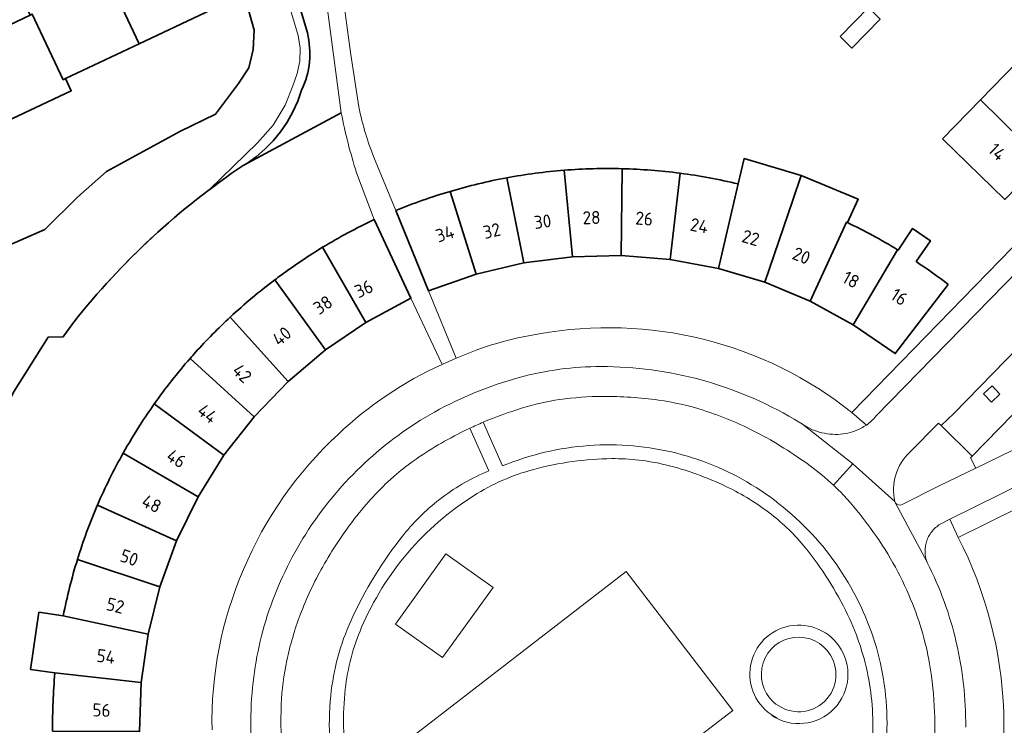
# Model space of a CAD drawing. Extents: x 150256 to 156914, y 461459 to 469481.
# Tile 637 of 656: x 154450 to 154551, y 468147 to 468220. Entities that reach past the tile are written whole.
import ezdxf
from ezdxf.enums import TextEntityAlignment as Align

# ---------------------------------------------------------------- set-up
doc = ezdxf.new("R2010")
doc.units = 0
doc.header["$LTSCALE"] = 0.75
for name, color, linetype, lineweight in [('B-RO-GK-BESCHOEIING-G', 251, 'GK-BESCHOEIING', 35), ('B-RO-GR-GROENVOORZIENING-GV', 251, 'CONTINUOUS', 18), ('B-RO-OG-BEBOUWING-GV', 6, 'CONTINUOUS', 35), ('B-RO-OG-BEBOUWING-T18', 1, 'CONTINUOUS', 18), ('B-RO-OG-TERREIN_CULTUURSCHEIDING-GV', 251, 'CONTINUOUS', 18), ('B-RO-OG-TERREIN_ONBEGROEID-GV', 251, 'CONTINUOUS', 18), ('B-RO-OG-WATER_SLOOT-GV', 251, 'CONTINUOUS', 18), ('B-RO-VH-VERHARDING_ASFALT-GV', 251, 'CONTINUOUS', 18), ('B-RO-VH-VERHARDING_BETONSTRAATSTEEN-GV', 251, 'CONTINUOUS', 18), ('B-RO-VH-VERHARDING_TEGEL-GV', 251, 'CONTINUOUS', 18), ('B-RO-VH-VERHARDING_TEGEL_RUBBER-GV', 251, 'CONTINUOUS', 18)]:
    doc.layers.add(name, color=color, linetype=linetype, lineweight=lineweight)
doc.styles.add('NLCS-ISO-M200-T18', font='NLCS-ISO.ttf', dxfattribs={"height": 360})
doc.linetypes.add('GK-BESCHOEIING', pattern='A,30,-5,[1,NLCS.SHX,S=1,R=0,X=0,Y=0],-5', length=40)

msp = doc.modelspace()

# ---------------------------------------------------------------- linework, layer by layer
at = {"layer": 'B-RO-GK-BESCHOEIING-G'}
for points in [[(154467.798, 468237.408), (154468.145, 468235.942), (154468.691, 468231.963), (154469.098, 468230.022), (154472.514, 468222.786), (154473.282, 468220.946), (154473.805, 468219.012), (154473.714, 468217.006), (154473.258, 468215.084)], [(154467.798, 468237.408), (154468.145, 468235.942), (154468.691, 468231.963), (154469.098, 468230.022), (154472.514, 468222.786), (154473.282, 468220.946), (154473.805, 468219.012), (154473.714, 468217.006), (154473.258, 468215.084)], [(154476.472, 468228.319), (154479.328, 468218.714)], [(154476.472, 468228.319), (154479.328, 468218.714)], [(154473.258, 468215.084), (154472.209, 468213.466)], [(154473.258, 468215.084), (154472.209, 468213.466)], [(154458.533, 468204.377), (154466.141, 468208.514), (154469.811, 468210.315), (154472.209, 468213.466)], [(154458.533, 468204.377), (154466.141, 468208.514), (154469.811, 468210.315), (154472.209, 468213.466)], [(154478.735, 468212.804), (154478.332, 468211.657)], [(154478.735, 468212.804), (154478.332, 468211.657)], [(154478.332, 468211.657), (154477.831, 468210.55)], [(154478.332, 468211.657), (154477.831, 468210.55)], [(154472.697, 468204.996), (154482.834, 468210.429)], [(154472.697, 468204.996), (154482.834, 468210.429)], [(154477.831, 468210.55), (154477.236, 468209.49)], [(154477.831, 468210.55), (154477.236, 468209.49)], [(154477.236, 468209.49), (154476.551, 468208.486)], [(154477.236, 468209.49), (154476.551, 468208.486)], [(154475.781, 468207.545), (154474.933, 468206.675)], [(154475.781, 468207.545), (154474.933, 468206.675)], [(154476.551, 468208.486), (154475.781, 468207.545)], [(154476.551, 468208.486), (154475.781, 468207.545)], [(154474.933, 468206.675), (154474.012, 468205.882)], [(154474.933, 468206.675), (154474.012, 468205.882)], [(154474.012, 468205.882), (154473.025, 468205.172)], [(154474.012, 468205.882), (154473.025, 468205.172)], [(154458.533, 468204.377), (154455.53, 468201.726), (154452.156, 468198.374), (154437.016, 468191.748)], [(154458.533, 468204.377), (154455.53, 468201.726), (154452.156, 468198.374), (154437.016, 468191.748)], [(154454.051, 468187.281), (154452.516, 468187.242), (154449, 468181.648), (154446.017, 468175.842), (154444.205, 468170.621), (154443.694, 468165.246)], [(154454.051, 468187.281), (154452.516, 468187.242), (154449, 468181.648), (154446.017, 468175.842), (154444.205, 468170.621), (154443.694, 468165.246)]]:
    msp.add_lwpolyline(points, dxfattribs=at)
for points in [[(154479.328, 468218.714, -0.1727505), (154478.735, 468212.804)], [(154479.328, 468218.714, -0.1727505), (154478.735, 468212.804)], [(154472.697, 468204.996, 0.0781848), (154455.157, 468188.783)], [(154472.697, 468204.996, 0.0781848), (154455.157, 468188.783)], [(154455.157, 468188.783, 0.0068601), (154454.051, 468187.281)], [(154455.157, 468188.783, 0.0068601), (154454.051, 468187.281)]]:
    msp.add_lwpolyline(points, format="xyb", dxfattribs=at)
at = {"layer": 'B-RO-GR-GROENVOORZIENING-GV'}
msp.add_lwpolyline([(154549.301, 468181.374), (154550.122, 468180.498), (154550.998, 468181.319), (154550.176, 468182.195)], close=True, dxfattribs=at)
msp.add_lwpolyline([(154549.301, 468181.374), (154550.122, 468180.498), (154550.998, 468181.319), (154550.176, 468182.195)], close=True, dxfattribs=at)
at = {"layer": 'B-RO-OG-BEBOUWING-GV'}
for points in [[(154457.511, 468226.95), (154461.92, 468217.589), (154470.02, 468221.418), (154466.214, 468229.501), (154462.172, 468227.596), (154461.577, 468228.863)], [(154457.511, 468226.95), (154461.92, 468217.589), (154470.02, 468221.418), (154466.214, 468229.501), (154462.172, 468227.596), (154461.577, 468228.863)], [(154454.293, 468213.983), (154461.92, 468217.589), (154457.511, 468226.95), (154453.44, 468225.034), (154454.036, 468223.768), (154450.004, 468221.871), (154450.626, 468220.548), (154450.862, 468220.66), (154454.06, 468213.873)], [(154454.293, 468213.983), (154461.92, 468217.589), (154457.511, 468226.95), (154453.44, 468225.034), (154454.036, 468223.768), (154450.004, 468221.871), (154450.626, 468220.548), (154450.862, 468220.66), (154454.06, 468213.873)], [(154534.447, 468218.323), (154535.656, 468217.143), (154538.587, 468220.15), (154537.376, 468221.33)], [(154534.447, 468218.323), (154535.656, 468217.143), (154538.587, 468220.15), (154537.376, 468221.33)], [(154442.366, 468218.259), (154446.795, 468208.9), (154446.887, 468208.943), (154454.891, 468212.718), (154454.293, 468213.983), (154454.06, 468213.873), (154450.862, 468220.66), (154450.626, 468220.548), (154447.049, 468218.857), (154446.425, 468220.175)], [(154442.366, 468218.259), (154446.795, 468208.9), (154446.887, 468208.943), (154454.891, 468212.718), (154454.293, 468213.983), (154454.06, 468213.873), (154450.862, 468220.66), (154450.626, 468220.548), (154447.049, 468218.857), (154446.425, 468220.175)], [(154555.41, 468205.492), (154559.18, 468209.359), (154552.744, 468215.642), (154548.974, 468211.776)], [(154555.41, 468205.492), (154559.18, 468209.359), (154552.744, 468215.642), (154548.974, 468211.776)], [(154545.065, 468207.767), (154551.501, 468201.482), (154555.41, 468205.492), (154548.974, 468211.776)], [(154545.065, 468207.767), (154551.501, 468201.482), (154555.41, 468205.492), (154548.974, 468211.776)], [(154523.902, 468203.083), (154521.87, 468194.32), (154526.681, 468192.908), (154529.564, 468201.411), (154530.422, 468203.942), (154524.521, 468205.703)], [(154523.902, 468203.083), (154521.87, 468194.32), (154526.681, 468192.908), (154529.564, 468201.411), (154530.422, 468203.942), (154524.521, 468205.703)], [(154531.346, 468190.943), (154535.116, 468199.126), (154535.207, 468199.083), (154536.337, 468201.507), (154530.608, 468203.887), (154530.422, 468203.942), (154529.564, 468201.411), (154526.681, 468192.908)], [(154531.346, 468190.943), (154535.116, 468199.126), (154535.207, 468199.083), (154536.337, 468201.507), (154530.608, 468203.887), (154530.422, 468203.942), (154529.564, 468201.411), (154526.681, 468192.908)], [(154462.847, 468156.502), (154454.062, 468158.41), (154451.54, 468158.776), (154450.681, 468152.852), (154453.203, 468152.486), (154462.136, 468151.488)], [(154462.847, 468156.502), (154454.062, 468158.41), (154451.54, 468158.776), (154450.681, 468152.852), (154453.203, 468152.486), (154462.136, 468151.488)]]:
    msp.add_lwpolyline(points, close=True, dxfattribs=at)
for points in [[(154505.904, 468204.5, 0.0258849), (154499.951, 468203.716)], [(154505.904, 468204.5, 0.0258849), (154499.951, 468203.716)], [(154511.905, 468204.66, 0.0259994), (154505.904, 468204.5)], [(154511.905, 468204.66, 0.0259994), (154505.904, 468204.5)], [(154517.893, 468204.194, 0.0260503), (154511.905, 468204.66)], [(154517.893, 468204.194, 0.0260503), (154511.905, 468204.66)], [(154499.951, 468203.716, 0.0262164), (154494.112, 468202.317)], [(154499.951, 468203.716, 0.0262164), (154494.112, 468202.317)], [(154523.902, 468203.083, 0.0264485), (154517.893, 468204.194)], [(154523.902, 468203.083, 0.0264485), (154517.893, 468204.194)], [(154494.112, 468202.317, 0.026034), (154488.464, 468200.324)], [(154494.112, 468202.317, 0.026034), (154488.464, 468200.324)], [(154486.228, 468199.397, 0.0263571), (154480.908, 468196.529)], [(154486.228, 468199.397, 0.0263571), (154480.908, 468196.529)], [(154540.405, 468196.273, 0.0257438), (154535.207, 468199.083)], [(154540.405, 468196.273, 0.0257438), (154535.207, 468199.083)], [(154480.908, 468196.529, 0.0221997), (154476.622, 468193.656)], [(154480.908, 468196.529, 0.0221997), (154476.622, 468193.656)], [(154545.647, 468192.671, 0.0178721), (154542.331, 468195.047)], [(154545.647, 468192.671, 0.0178721), (154542.331, 468195.047)], [(154476.622, 468193.656, 0.0036051), (154475.953, 468193.159)], [(154476.622, 468193.656, 0.0036051), (154475.953, 468193.159)], [(154475.953, 468193.159, 0.0256745), (154471.352, 468189.309)], [(154475.953, 468193.159, 0.0256745), (154471.352, 468189.309)], [(154471.352, 468189.309, 0.0218526), (154467.759, 468185.672)], [(154471.352, 468189.309, 0.0218526), (154467.759, 468185.672)], [(154467.759, 468185.672, 0.0040316), (154467.185, 468185.025)], [(154467.759, 468185.672, 0.0040316), (154467.185, 468185.025)], [(154467.185, 468185.025, 0.0258486), (154463.49, 468180.329)], [(154467.185, 468185.025, 0.0258486), (154463.49, 468180.329)], [(154463.49, 468180.329, 0.0120311), (154462.022, 468178.149)], [(154463.49, 468180.329, 0.0120311), (154462.022, 468178.149)], [(154462.022, 468178.149, 0.0141244), (154460.269, 468175.236)], [(154462.022, 468178.149, 0.0141244), (154460.269, 468175.236)], [(154460.269, 468175.236, 0.0256336), (154457.597, 468169.862)], [(154460.269, 468175.236, 0.0256336), (154457.597, 468169.862)], [(154457.58, 468169.822, 0.0257348), (154455.53, 468164.223)], [(154457.58, 468169.822, 0.0257348), (154455.53, 468164.223)], [(154455.53, 468164.223, 0.0257683), (154454.062, 468158.41)], [(154455.53, 468164.223, 0.0257683), (154454.062, 468158.41)], [(154453.203, 468152.486, 0.0258061), (154452.962, 468146.48)], [(154453.203, 468152.486, 0.0258061), (154452.962, 468146.48)]]:
    msp.add_lwpolyline(points, format="xyb", dxfattribs=at)
for points in [[(154499.951, 468203.716), (154501.728, 468194.914), (154506.746, 468195.553), (154505.904, 468204.5)], [(154499.951, 468203.716), (154501.728, 468194.914), (154506.746, 468195.553), (154505.904, 468204.5)], [(154505.904, 468204.5), (154506.746, 468195.553), (154511.815, 468195.68)], [(154505.904, 468204.5), (154506.746, 468195.553), (154511.815, 468195.68)], [(154511.815, 468195.68), (154511.905, 468204.66)], [(154511.905, 468204.66), (154511.815, 468195.68), (154516.858, 468195.266), (154517.893, 468204.194)], [(154511.815, 468195.68), (154511.905, 468204.66)], [(154511.905, 468204.66), (154511.815, 468195.68), (154516.858, 468195.266), (154517.893, 468204.194)], [(154494.112, 468202.317), (154496.802, 468193.745), (154501.728, 468194.914), (154499.951, 468203.716)], [(154494.112, 468202.317), (154496.802, 468193.745), (154501.728, 468194.914), (154499.951, 468203.716)], [(154517.893, 468204.194), (154516.858, 468195.266), (154521.87, 468194.32), (154523.902, 468203.083)], [(154517.893, 468204.194), (154516.858, 468195.266), (154521.87, 468194.32), (154523.902, 468203.083)], [(154488.464, 468200.324), (154491.87, 468192.023), (154496.802, 468193.745), (154494.112, 468202.317)], [(154488.464, 468200.324), (154491.87, 468192.023), (154496.802, 468193.745), (154494.112, 468202.317)], [(154480.908, 468196.529), (154485.388, 468188.757), (154490.042, 468191.25), (154486.228, 468199.397)], [(154480.908, 468196.529), (154485.388, 468188.757), (154490.042, 468191.25), (154486.228, 468199.397)], [(154535.207, 468199.083), (154535.116, 468199.126), (154531.346, 468190.943), (154535.793, 468188.516), (154540.405, 468196.273)], [(154535.207, 468199.083), (154535.116, 468199.126), (154531.346, 468190.943), (154535.793, 468188.516), (154540.405, 468196.273)], [(154542.331, 468195.047), (154543.806, 468197.205), (154541.956, 468198.486), (154540.471, 468196.233), (154540.405, 468196.273), (154535.793, 468188.516)], [(154542.331, 468195.047), (154543.806, 468197.205), (154541.956, 468198.486), (154540.471, 468196.233), (154540.405, 468196.273), (154535.793, 468188.516)], [(154485.388, 468188.757), (154480.908, 468196.529)], [(154485.388, 468188.757), (154480.908, 468196.529)], [(154475.953, 468193.159), (154481.194, 468185.912), (154485.388, 468188.757)], [(154481.194, 468185.912), (154475.953, 468193.159)], [(154475.953, 468193.159), (154481.194, 468185.912), (154485.388, 468188.757)], [(154481.194, 468185.912), (154475.953, 468193.159)], [(154535.793, 468188.516), (154540.163, 468185.538), (154545.647, 468192.671)], [(154535.793, 468188.516), (154540.163, 468185.538), (154545.647, 468192.671)], [(154467.185, 468185.025), (154473.815, 468179.004), (154477.323, 468182.656), (154471.352, 468189.309)], [(154467.185, 468185.025), (154473.815, 468179.004), (154477.323, 468182.656), (154471.352, 468189.309)], [(154471.352, 468189.309), (154477.323, 468182.656), (154481.194, 468185.912)], [(154471.352, 468189.309), (154477.323, 468182.656), (154481.194, 468185.912)], [(154473.815, 468179.004), (154467.185, 468185.025)], [(154473.815, 468179.004), (154467.185, 468185.025)], [(154470.699, 468175.021), (154463.49, 468180.329)], [(154463.49, 468180.329), (154470.699, 468175.021), (154473.815, 468179.004)], [(154470.699, 468175.021), (154463.49, 468180.329)], [(154463.49, 468180.329), (154470.699, 468175.021), (154473.815, 468179.004)], [(154457.597, 468169.862), (154465.796, 468166.173), (154468.014, 468170.723), (154460.269, 468175.236)], [(154457.597, 468169.862), (154465.796, 468166.173), (154468.014, 468170.723), (154460.269, 468175.236)], [(154460.269, 468175.236), (154468.014, 468170.723), (154470.699, 468175.021)], [(154460.269, 468175.236), (154468.014, 468170.723), (154470.699, 468175.021)], [(154465.796, 468166.173), (154457.597, 468169.862), (154457.58, 468169.822)], [(154465.796, 468166.173), (154457.597, 468169.862), (154457.58, 468169.822)], [(154455.53, 468164.223), (154464.067, 468161.412), (154465.796, 468166.173)], [(154455.53, 468164.223), (154464.067, 468161.412), (154465.796, 468166.173)], [(154454.062, 468158.41), (154462.847, 468156.502), (154464.067, 468161.412), (154455.53, 468164.223)], [(154454.062, 468158.41), (154462.847, 468156.502), (154464.067, 468161.412), (154455.53, 468164.223)], [(154452.962, 468146.48), (154461.946, 468146.427), (154462.136, 468151.488)], [(154452.962, 468146.48), (154461.946, 468146.427), (154462.136, 468151.488)], [(154462.136, 468151.488), (154453.203, 468152.486)], [(154462.136, 468151.488), (154453.203, 468152.486)]]:
    msp.add_lwpolyline(points, dxfattribs=at)
at = {"layer": 'B-RO-OG-TERREIN_CULTUURSCHEIDING-GV'}
for points in [[(154581.299, 468205.231), (154579.803, 468207.043), (154579.648, 468207.231), (154578.786, 468206.348), (154548.117, 468174.926), (154547.935, 468174.74), (154548.502, 468173.683), (154568.772, 468183.543), (154570.572, 468184.434), (154578.074, 468187.812), (154589.87, 468193.053)], [(154581.299, 468205.231), (154579.803, 468207.043), (154579.648, 468207.231), (154578.786, 468206.348), (154548.117, 468174.926), (154547.935, 468174.74), (154548.502, 468173.683), (154568.772, 468183.543), (154570.572, 468184.434), (154578.074, 468187.812), (154589.87, 468193.053)], [(154497.52, 468178.43), (154499.531, 468173.905)], [(154497.52, 468178.43), (154499.531, 468173.905)], [(154498.112, 468173.387), (154496.129, 468177.807), (154495.568, 468177.537)], [(154498.112, 468173.387), (154496.129, 468177.807), (154495.568, 468177.537)], [(154537.284, 468167.893), (154537.138, 468168.068)], [(154537.284, 468167.893), (154537.138, 468168.068)], [(154527.341, 468148.115), (154527.947, 468147.818)], [(154527.341, 468148.115), (154527.947, 468147.818)]]:
    msp.add_lwpolyline(points, dxfattribs=at)
for points in [[(154509.899, 468181.104, 0.0354786), (154505.445, 468180.774)], [(154509.899, 468181.104, 0.0354786), (154505.445, 468180.774)], [(154515.667, 468180.72, 0.0350271), (154509.899, 468181.104)], [(154515.667, 468180.72, 0.0350271), (154509.899, 468181.104)], [(154505.445, 468180.774, 0.0389901), (154501.494, 468179.882)], [(154505.445, 468180.774, 0.0389901), (154501.494, 468179.882)], [(154520.291, 468179.673, 0.0425756), (154515.667, 468180.72)], [(154520.291, 468179.673, 0.0425756), (154515.667, 468180.72)], [(154501.494, 468179.882, 0.0261702), (154497.52, 468178.43)], [(154501.494, 468179.882, 0.0261702), (154497.52, 468178.43)], [(154525.794, 468177.384, 0.0430944), (154520.291, 468179.673)], [(154525.794, 468177.384, 0.0430944), (154520.291, 468179.673)], [(154495.568, 468177.537, 0.0402344), (154490.276, 468174.402)], [(154495.568, 468177.537, 0.0402344), (154490.276, 468174.402)], [(154531.364, 468173.908, 0.0391347), (154525.794, 468177.384)], [(154531.364, 468173.908, 0.0391347), (154525.794, 468177.384)], [(154499.531, 468173.905, -0.0803155), (154508.444, 468176.017)], [(154499.531, 468173.905, -0.0803155), (154508.444, 468176.017)], [(154508.444, 468176.017, -0.0802255), (154517.569, 468175.215)], [(154508.444, 468176.017, -0.0802255), (154517.569, 468175.215)], [(154517.569, 468175.215, -0.0802765), (154525.775, 468171.67)], [(154517.569, 468175.215, -0.0802765), (154525.775, 468171.67)], [(154490.276, 468174.402, 0.0260107), (154488.297, 468172.849)], [(154490.276, 468174.402, 0.0260107), (154488.297, 468172.849)], [(154510.837, 468174.664, 0.0628484), (154502.756, 468173.552)], [(154510.837, 468174.664, 0.0628484), (154502.756, 468173.552)], [(154516.395, 468174.024, 0.062611), (154510.837, 468174.664)], [(154516.395, 468174.024, 0.062611), (154510.837, 468174.664)], [(154522.712, 468171.757, 0.052409), (154516.395, 468174.024)], [(154522.712, 468171.757, 0.052409), (154516.395, 468174.024)], [(154533.759, 468171.916, 0.029881), (154531.364, 468173.908)], [(154533.759, 468171.916, 0.029881), (154531.364, 468173.908)], [(154493.289, 468170.657, -0.066023), (154498.112, 468173.387)], [(154493.289, 468170.657, -0.066023), (154498.112, 468173.387)], [(154502.756, 468173.552, 0.0757631), (154496.53, 468170.824)], [(154502.756, 468173.552, 0.0757631), (154496.53, 468170.824)], [(154487.228, 468171.859, 0.0124063), (154486.154, 468170.756)], [(154487.228, 468171.859, 0.0124063), (154486.154, 468170.756)], [(154488.297, 468172.849, 0.0150523), (154487.228, 468171.859)], [(154488.297, 468172.849, 0.0150523), (154487.228, 468171.859)], [(154534.479, 468171.214, 0.0098615), (154533.759, 468171.916)], [(154534.479, 468171.214, 0.0098615), (154533.759, 468171.916)], [(154527.317, 468168.911, 0.0530055), (154522.712, 468171.757)], [(154527.317, 468168.911, 0.0530055), (154522.712, 468171.757)], [(154525.775, 468171.67, -0.0783252), (154532.655, 468165.591)], [(154525.775, 468171.67, -0.0783252), (154532.655, 468165.591)], [(154537.138, 468168.068, 0.0391036), (154534.479, 468171.214)], [(154537.138, 468168.068, 0.0391036), (154534.479, 468171.214)], [(154486.154, 468170.756, 0.0236379), (154484.215, 468168.459)], [(154486.154, 468170.756, 0.0236379), (154484.215, 468168.459)], [(154489.308, 468166.806, -0.0630741), (154493.289, 468170.657)], [(154489.308, 468166.806, -0.0630741), (154493.289, 468170.657)], [(154496.53, 468170.824, 0.0758302), (154489.737, 468164.931)], [(154496.53, 468170.824, 0.0758302), (154489.737, 468164.931)], [(154530.817, 468165.489, 0.0583637), (154527.317, 468168.911)], [(154530.817, 468165.489, 0.0583637), (154527.317, 468168.911)], [(154484.215, 468168.459, 0.0354202), (154480.921, 468163.484)], [(154484.215, 468168.459, 0.0354202), (154480.921, 468163.484)], [(154539.65, 468164.355, 0.0328426), (154537.284, 468167.893)], [(154539.65, 468164.355, 0.0328426), (154537.284, 468167.893)], [(154483.842, 468157.917, -0.062768), (154489.308, 468166.806)], [(154483.842, 468157.917, -0.062768), (154489.308, 468166.806)], [(154489.737, 468164.931, 0.0751585), (154484.937, 468157.212)], [(154489.737, 468164.931, 0.0751585), (154484.937, 468157.212)], [(154535.227, 468158.538, 0.0583709), (154530.817, 468165.489)], [(154535.227, 468158.538, 0.0583709), (154530.817, 468165.489)], [(154532.655, 468165.591, -0.0780324), (154537.302, 468157.758)], [(154532.655, 468165.591, -0.0780324), (154537.302, 468157.758)], [(154541.567, 468160.567, 0.0303379), (154539.65, 468164.355)], [(154541.567, 468160.567, 0.0303379), (154539.65, 468164.355)], [(154480.921, 468163.484, 0.0389014), (154478.594, 468158.517)], [(154480.921, 468163.484, 0.0389014), (154478.594, 468158.517)], [(154542.877, 468156.985, 0.0295234), (154541.567, 468160.567)], [(154542.877, 468156.985, 0.0295234), (154541.567, 468160.567)], [(154478.594, 468158.517, 0.0383636), (154477.202, 468153.776)], [(154478.594, 468158.517, 0.0383636), (154477.202, 468153.776)], [(154481.747, 468150.147, -0.08175), (154483.842, 468157.917)], [(154481.747, 468150.147, -0.08175), (154483.842, 468157.917)], [(154537.415, 468151.818, 0.0678365), (154535.227, 468158.538)], [(154537.415, 468151.818, 0.0678365), (154535.227, 468158.538)], [(154537.302, 468157.758, -0.07969), (154539.254, 468149.048)], [(154537.302, 468157.758, -0.07969), (154539.254, 468149.048)], [(154484.937, 468157.212, 0.0748181), (154483.247, 468150.798)], [(154484.937, 468157.212, 0.0748181), (154483.247, 468150.798)], [(154527.947, 468147.818, -1.2854005), (154534.319, 468155.307)], [(154527.947, 468147.818, -1.2854005), (154534.319, 468155.307)], [(154543.707, 468153.437, 0.0304856), (154542.877, 468156.985)], [(154543.707, 468153.437, 0.0304856), (154542.877, 468156.985)], [(154534.319, 468155.307, -0.8350049), (154527.341, 468148.115)], [(154534.319, 468155.307, -0.8350049), (154527.341, 468148.115)], [(154477.202, 468153.776, 0.0419177), (154476.624, 468149.244)], [(154477.202, 468153.776, 0.0419177), (154476.624, 468149.244)], [(154544.236, 468148.463, 0.0311518), (154543.707, 468153.437)], [(154544.236, 468148.463, 0.0311518), (154543.707, 468153.437)], [(154537.737, 468144.672, 0.0680107), (154537.415, 468151.818)], [(154537.737, 468144.672, 0.0680107), (154537.415, 468151.818)], [(154483.247, 468150.798, 0.0641964), (154483.396, 468143.056)], [(154483.247, 468150.798, 0.0641964), (154483.396, 468143.056)], [(154482.347, 468140.491, -0.0818203), (154481.747, 468150.147)], [(154482.347, 468140.491, -0.0818203), (154481.747, 468150.147)], [(154476.624, 468149.244, 0.0412346), (154476.843, 468143.544)], [(154476.624, 468149.244, 0.0412346), (154476.843, 468143.544)], [(154539.254, 468149.048, -0.0796282), (154538.341, 468139.718)], [(154539.254, 468149.048, -0.0796282), (154538.341, 468139.718)], [(154544.126, 468143.979, 0.0343455), (154544.236, 468148.463)], [(154544.126, 468143.979, 0.0343455), (154544.236, 468148.463)]]:
    msp.add_lwpolyline(points, format="xyb", dxfattribs=at)
for points in [[(154498.554, 468161.327), (154493.325, 468154.081), (154488.445, 468157.543), (154493.655, 468164.822)], [(154498.554, 468161.327), (154493.325, 468154.081), (154488.445, 468157.543), (154493.655, 468164.822)], [(154512.332, 468163.004), (154523.352, 468148.597), (154501.157, 468131.542), (154490.032, 468145.773)], [(154512.332, 468163.004), (154523.352, 468148.597), (154501.157, 468131.542), (154490.032, 468145.773)]]:
    msp.add_lwpolyline(points, close=True, dxfattribs=at)
at = {"layer": 'B-RO-OG-TERREIN_ONBEGROEID-GV'}
for points in [[(154533.45, 468154.345, 1.149894), (154527.544, 468149.509)], [(154533.45, 468154.345, 1.149894), (154527.544, 468149.509)], [(154527.544, 468149.509, 0.8746981), (154533.45, 468154.345)], [(154527.544, 468149.509, 0.8746981), (154533.45, 468154.345)]]:
    msp.add_lwpolyline(points, format="xyb", dxfattribs=at)
at = {"layer": 'B-RO-OG-WATER_SLOOT-GV'}
for points in [[(154478.735, 468212.804), (154478.332, 468211.657), (154477.831, 468210.55), (154477.236, 468209.49), (154476.551, 468208.486), (154475.781, 468207.545), (154474.933, 468206.675), (154474.012, 468205.882), (154473.025, 468205.172), (154482.834, 468210.429), (154478.345, 468244.374), (154477.493, 468243.943), (154473.572, 468241.961), (154473.693, 468240.248)], [(154478.735, 468212.804), (154478.332, 468211.657), (154477.831, 468210.55), (154477.236, 468209.49), (154476.551, 468208.486), (154475.781, 468207.545), (154474.933, 468206.675), (154474.012, 468205.882), (154473.025, 468205.172), (154482.834, 468210.429), (154478.345, 468244.374), (154477.493, 468243.943), (154473.572, 468241.961), (154473.693, 468240.248)], [(154473.693, 468240.248), (154473.572, 468241.961), (154472.604, 468241.472), (154472.698, 468240.139), (154472.946, 468238.602), (154473.224, 468237.069), (154473.532, 468235.543), (154473.87, 468234.022), (154474.238, 468232.509), (154474.635, 468231.004), (154475.062, 468229.506), (154475.519, 468228.017), (154478.369, 468218.429), (154478.573, 468217.13), (154478.549, 468215.784), (154478.286, 468214.501), (154477.831, 468213.232), (154477.031, 468211.228), (154475.788, 468209.149), (154474.151, 468207.338), (154469.197, 468202.508)], [(154473.693, 468240.248), (154473.572, 468241.961), (154472.604, 468241.472), (154472.698, 468240.139), (154472.946, 468238.602), (154473.224, 468237.069), (154473.532, 468235.543), (154473.87, 468234.022), (154474.238, 468232.509), (154474.635, 468231.004), (154475.062, 468229.506), (154475.519, 468228.017), (154478.369, 468218.429), (154478.573, 468217.13), (154478.549, 468215.784), (154478.286, 468214.501), (154477.831, 468213.232), (154477.031, 468211.228), (154475.788, 468209.149), (154474.151, 468207.338), (154469.197, 468202.508)], [(154469.197, 468202.508), (154474.151, 468207.338), (154475.788, 468209.149), (154477.031, 468211.228), (154477.831, 468213.232), (154478.286, 468214.501), (154478.549, 468215.784), (154478.573, 468217.13), (154478.369, 468218.429), (154475.519, 468228.017)], [(154469.197, 468202.508), (154474.151, 468207.338), (154475.788, 468209.149), (154477.031, 468211.228), (154477.831, 468213.232), (154478.286, 468214.501), (154478.549, 468215.784), (154478.573, 468217.13), (154478.369, 468218.429), (154475.519, 468228.017)], [(154476.472, 468228.319), (154479.328, 468218.714)], [(154479.328, 468218.714), (154476.472, 468228.319)], [(154476.472, 468228.319), (154479.328, 468218.714)], [(154479.328, 468218.714), (154476.472, 468228.319)], [(154473.282, 468220.946), (154473.805, 468219.012), (154473.714, 468217.006), (154473.258, 468215.084), (154472.209, 468213.466), (154469.811, 468210.315), (154466.141, 468208.514), (154458.533, 468204.377), (154455.53, 468201.726), (154452.156, 468198.374), (154437.016, 468191.748)], [(154473.282, 468220.946), (154473.805, 468219.012), (154473.714, 468217.006), (154473.258, 468215.084), (154472.209, 468213.466), (154469.811, 468210.315), (154466.141, 468208.514), (154458.533, 468204.377), (154455.53, 468201.726), (154452.156, 468198.374), (154437.016, 468191.748)], [(154472.697, 468204.996), (154473.025, 468205.172), (154474.012, 468205.882), (154474.933, 468206.675), (154475.781, 468207.545), (154476.551, 468208.486), (154477.236, 468209.49), (154477.831, 468210.55), (154478.332, 468211.657), (154478.735, 468212.804)], [(154472.697, 468204.996), (154473.025, 468205.172), (154474.012, 468205.882), (154474.933, 468206.675), (154475.781, 468207.545), (154476.551, 468208.486), (154477.236, 468209.49), (154477.831, 468210.55), (154478.332, 468211.657), (154478.735, 468212.804)], [(154443.694, 468165.246), (154444.205, 468170.621), (154446.017, 468175.842), (154449, 468181.648), (154452.516, 468187.242), (154454.051, 468187.281)], [(154443.694, 468165.246), (154444.205, 468170.621), (154446.017, 468175.842), (154449, 468181.648), (154452.516, 468187.242), (154454.051, 468187.281)]]:
    msp.add_lwpolyline(points, dxfattribs=at)
for points in [[(154479.328, 468218.714, -0.1727505), (154478.735, 468212.804)], [(154478.735, 468212.804, 0.1727505), (154479.328, 468218.714)], [(154479.328, 468218.714, -0.1727505), (154478.735, 468212.804)], [(154478.735, 468212.804, 0.1727505), (154479.328, 468218.714)], [(154469.197, 468202.508, -0.0136979), (154472.697, 468204.996)], [(154469.197, 468202.508, -0.0136979), (154472.697, 468204.996)], [(154455.157, 468188.783, -0.0641458), (154469.197, 468202.508)], [(154455.157, 468188.783, -0.0641458), (154469.197, 468202.508)], [(154454.051, 468187.281, -0.0068601), (154455.157, 468188.783)], [(154454.051, 468187.281, -0.0068601), (154455.157, 468188.783)]]:
    msp.add_lwpolyline(points, format="xyb", dxfattribs=at)
at = {"layer": 'B-RO-VH-VERHARDING_ASFALT-GV'}
for points in [[(154602.526, 468198.132), (154592.603, 468194.269), (154592.586, 468194.26), (154589.87, 468193.053), (154578.074, 468187.812), (154570.572, 468184.434), (154568.772, 468183.543), (154548.502, 468173.683), (154544.722, 468171.844), (154540.878, 468169.912)], [(154602.526, 468198.132), (154592.603, 468194.269), (154592.586, 468194.26), (154589.87, 468193.053), (154578.074, 468187.812), (154570.572, 468184.434), (154568.772, 468183.543), (154548.502, 468173.683), (154544.722, 468171.844), (154540.878, 468169.912)], [(154544.941, 468167.958), (154545.82, 468168.392), (154569.167, 468179.918)], [(154544.941, 468167.958), (154545.82, 468168.392), (154569.167, 468179.918)], [(154540.203, 468170.071), (154543.46, 468163.942)], [(154540.203, 468170.071), (154543.46, 468163.942)]]:
    msp.add_lwpolyline(points, dxfattribs=at)
for points in [[(154540.878, 468169.912, -0.3627282), (154540.203, 468170.071)], [(154540.878, 468169.912, -0.3627282), (154540.203, 468170.071)], [(154544.027, 468167.209, -0.0908008), (154544.941, 468167.958)], [(154544.027, 468167.209, -0.0908008), (154544.941, 468167.958)], [(154543.434, 468166.187, -0.0910143), (154544.027, 468167.209)], [(154543.434, 468166.187, -0.0910143), (154544.027, 468167.209)], [(154543.244, 468165.052, -0.0915712), (154543.434, 468166.187)], [(154543.244, 468165.052, -0.0915712), (154543.434, 468166.187)], [(154543.46, 468163.942, -0.0919175), (154543.244, 468165.052)], [(154543.46, 468163.942, -0.0919175), (154543.244, 468165.052)]]:
    msp.add_lwpolyline(points, format="xyb", dxfattribs=at)
at = {"layer": 'B-RO-VH-VERHARDING_BETONSTRAATSTEEN-GV'}
for points in [[(154484.64, 468211.073), (154483.775, 468216.677), (154482.928, 468223.13), (154481.771, 468232), (154480.216, 468243.792), (154479.603, 468245.009), (154478.345, 468244.374), (154482.834, 468210.429)], [(154484.64, 468211.073), (154483.775, 468216.677), (154482.928, 468223.13), (154481.771, 468232), (154480.216, 468243.792), (154479.603, 468245.009), (154478.345, 468244.374), (154482.834, 468210.429)], [(154538.159, 468179.049), (154582.58, 468224.537), (154582.534, 468227.249), (154595.425, 468240.453), (154598.101, 468240.437), (154598.798, 468241.16), (154598.994, 468241.364)], [(154538.159, 468179.049), (154582.58, 468224.537), (154582.534, 468227.249), (154595.425, 468240.453), (154598.101, 468240.437), (154598.798, 468241.16), (154598.994, 468241.364)], [(154541.678, 468175.335), (154544.648, 468178.339), (154544.929, 468178.092), (154546.225, 468179.338), (154575.619, 468209.484), (154575.337, 468209.76), (154576.425, 468210.9), (154576.467, 468210.94), (154587.864, 468222.668), (154587.943, 468222.751), (154588.022, 468222.831), (154602.021, 468237.169), (154602.398, 468237.551), (154598.798, 468241.16), (154598.101, 468240.437), (154582.58, 468224.537)], [(154541.678, 468175.335), (154544.648, 468178.339), (154544.929, 468178.092), (154546.225, 468179.338), (154575.619, 468209.484), (154575.337, 468209.76), (154576.425, 468210.9), (154576.467, 468210.94), (154587.864, 468222.668), (154587.943, 468222.751), (154588.022, 468222.831), (154602.021, 468237.169), (154602.398, 468237.551), (154598.798, 468241.16), (154598.101, 468240.437), (154582.58, 468224.537)], [(154582.58, 468224.537), (154538.159, 468179.049)], [(154582.58, 468224.537), (154538.159, 468179.049)], [(154490.042, 468191.25), (154493.268, 468184.397), (154494.724, 468185.044), (154491.87, 468192.023), (154488.464, 468200.324), (154486.348, 468205.507)], [(154490.042, 468191.25), (154493.268, 468184.397), (154494.724, 468185.044), (154491.87, 468192.023), (154488.464, 468200.324), (154486.348, 468205.507)], [(154484.421, 468204.247), (154486.228, 468199.397), (154490.042, 468191.25)], [(154484.421, 468204.247), (154486.228, 468199.397), (154490.042, 468191.25)], [(154554.404, 468198.665), (154553.542, 468197.781), (154535.661, 468179.438), (154537.174, 468178.143)], [(154554.404, 468198.665), (154553.542, 468197.781), (154535.661, 468179.438), (154537.174, 468178.143)], [(154545.82, 468168.392), (154546.678, 468166.518), (154571.015, 468178.529), (154596.572, 468189.933), (154598.407, 468190.751), (154597.558, 468192.626), (154572.842, 468181.588)], [(154545.82, 468168.392), (154546.678, 468166.518), (154571.015, 468178.529), (154596.572, 468189.933), (154598.407, 468190.751), (154597.558, 468192.626), (154572.842, 468181.588)], [(154494.724, 468185.044), (154493.268, 468184.397)], [(154494.724, 468185.044), (154493.268, 468184.397)], [(154537.174, 468178.143), (154535.661, 468179.438)], [(154537.174, 468178.143), (154535.661, 468179.438)], [(154569.167, 468179.918), (154545.82, 468168.392)], [(154569.167, 468179.918), (154545.82, 468168.392)], [(154529.701, 468178.745), (154530.549, 468178.243), (154530.567, 468178.23)], [(154533.759, 468171.916), (154535.785, 468174.133), (154530.567, 468178.23), (154530.549, 468178.243), (154529.701, 468178.745)], [(154529.701, 468178.745), (154530.549, 468178.243), (154530.567, 468178.23)], [(154533.759, 468171.916), (154535.785, 468174.133), (154530.567, 468178.23), (154530.549, 468178.243), (154529.701, 468178.745)], [(154530.567, 468178.23), (154535.785, 468174.133), (154540.127, 468170.213)], [(154530.567, 468178.23), (154535.785, 468174.133), (154540.127, 468170.213)], [(154540.878, 468169.912), (154544.722, 468171.844), (154548.502, 468173.683), (154547.935, 468174.74), (154548.117, 468174.926), (154544.929, 468178.092)], [(154540.878, 468169.912), (154544.722, 468171.844), (154548.502, 468173.683), (154547.935, 468174.74), (154548.117, 468174.926), (154544.929, 468178.092)], [(154544.929, 468178.092), (154544.648, 468178.339), (154541.678, 468175.335)], [(154544.929, 468178.092), (154544.648, 468178.339), (154541.678, 468175.335)], [(154495.568, 468177.537), (154496.129, 468177.807)], [(154495.568, 468177.537), (154496.129, 468177.807)], [(154540.127, 468170.213), (154535.785, 468174.133), (154533.759, 468171.916)], [(154540.127, 468170.213), (154535.785, 468174.133), (154533.759, 468171.916)], [(154543.468, 468163.923), (154543.46, 468163.942), (154540.203, 468170.071)], [(154543.468, 468163.923), (154543.46, 468163.942), (154540.203, 468170.071)], [(154537.138, 468168.068), (154537.284, 468167.893)], [(154537.138, 468168.068), (154537.284, 468167.893)], [(154546.678, 468166.518), (154545.82, 468168.392), (154544.941, 468167.958)], [(154546.678, 468166.518), (154545.82, 468168.392), (154544.941, 468167.958)], [(154543.46, 468163.942), (154543.468, 468163.923)], [(154543.46, 468163.942), (154543.468, 468163.923)], [(154527.947, 468147.818), (154527.341, 468148.115)], [(154527.947, 468147.818), (154527.341, 468148.115)]]:
    msp.add_lwpolyline(points, dxfattribs=at)
for points in [[(154486.348, 468205.507, -0.0481374), (154484.64, 468211.073)], [(154486.348, 468205.507, -0.0481374), (154484.64, 468211.073)], [(154482.834, 468210.429, 0.0305524), (154484.421, 468204.247)], [(154482.834, 468210.429, 0.0305524), (154484.421, 468204.247)], [(154520.278, 468187.016, 0.1059256), (154503.313, 468187.565)], [(154520.278, 468187.016, 0.1059256), (154503.313, 468187.565)], [(154503.313, 468187.565, 0.0667389), (154494.724, 468185.044)], [(154503.313, 468187.565, 0.0667389), (154494.724, 468185.044)], [(154535.661, 468179.438, 0.1086743), (154520.278, 468187.016)], [(154535.661, 468179.438, 0.1086743), (154520.278, 468187.016)], [(154493.268, 468184.397, 0.0856426), (154482.516, 468177.178)], [(154493.268, 468184.397, 0.0856426), (154482.516, 468177.178)], [(154501.23, 468183.052, -0.0668826), (154509.722, 468184.192)], [(154509.722, 468184.192, 0.0668826), (154501.23, 468183.052)], [(154501.23, 468183.052, -0.0668826), (154509.722, 468184.192)], [(154509.722, 468184.192, 0.0668826), (154501.23, 468183.052)], [(154509.722, 468184.192, -0.0670238), (154520.077, 468182.808)], [(154520.077, 468182.808, 0.0670238), (154509.722, 468184.192)], [(154509.722, 468184.192, -0.0670238), (154520.077, 468182.808)], [(154520.077, 468182.808, 0.0670238), (154509.722, 468184.192)], [(154492.489, 468179.481, -0.0605548), (154501.23, 468183.052)], [(154501.23, 468183.052, 0.0605548), (154492.489, 468179.481)], [(154492.489, 468179.481, -0.0605548), (154501.23, 468183.052)], [(154501.23, 468183.052, 0.0605548), (154492.489, 468179.481)], [(154520.077, 468182.808, -0.0670087), (154529.701, 468178.745)], [(154529.701, 468178.745, 0.0670087), (154520.077, 468182.808)], [(154520.077, 468182.808, -0.0670087), (154529.701, 468178.745)], [(154529.701, 468178.745, 0.0670087), (154520.077, 468182.808)], [(154505.445, 468180.774, -0.0354786), (154509.899, 468181.104)], [(154505.445, 468180.774, -0.0354786), (154509.899, 468181.104)], [(154509.899, 468181.104, -0.0350271), (154515.667, 468180.72)], [(154509.899, 468181.104, -0.0350271), (154515.667, 468180.72)], [(154501.494, 468179.882, -0.0389901), (154505.445, 468180.774)], [(154501.494, 468179.882, -0.0389901), (154505.445, 468180.774)], [(154515.667, 468180.72, -0.0425756), (154520.291, 468179.673)], [(154515.667, 468180.72, -0.0425756), (154520.291, 468179.673)], [(154485.265, 468174.219, -0.0606944), (154492.489, 468179.481)], [(154492.489, 468179.481, 0.0606944), (154485.265, 468174.219)], [(154485.265, 468174.219, -0.0606944), (154492.489, 468179.481)], [(154492.489, 468179.481, 0.0606944), (154485.265, 468174.219)], [(154497.52, 468178.43, -0.0261702), (154501.494, 468179.882)], [(154497.52, 468178.43, -0.0261702), (154501.494, 468179.882)], [(154520.291, 468179.673, -0.0430944), (154525.794, 468177.384)], [(154520.291, 468179.673, -0.0430944), (154525.794, 468177.384)], [(154537.174, 468178.143, 0.0671535), (154538.159, 468179.049)], [(154538.159, 468179.049, -0.0671535), (154537.174, 468178.143)], [(154537.174, 468178.143, 0.0671535), (154538.159, 468179.049)], [(154538.159, 468179.049, -0.0671535), (154537.174, 468178.143)], [(154496.129, 468177.807, -0.0091252), (154497.52, 468178.43)], [(154496.129, 468177.807, -0.0091252), (154497.52, 468178.43)], [(154530.567, 468178.23, 0.0912261), (154532.562, 468177.342)], [(154532.562, 468177.342, -0.0912261), (154530.567, 468178.23)], [(154530.567, 468178.23, 0.0912261), (154532.562, 468177.342)], [(154532.562, 468177.342, -0.0912261), (154530.567, 468178.23)], [(154536.636, 468177.817, 0.0299909), (154537.174, 468178.143)], [(154537.174, 468178.143, -0.0299909), (154536.636, 468177.817)], [(154536.636, 468177.817, 0.0299909), (154537.174, 468178.143)], [(154537.174, 468178.143, -0.0299909), (154536.636, 468177.817)], [(154482.516, 468177.178, 0.1082235), (154472.721, 468163.198)], [(154482.516, 468177.178, 0.1082235), (154472.721, 468163.198)], [(154490.276, 468174.402, -0.0402344), (154495.568, 468177.537)], [(154490.276, 468174.402, -0.0402344), (154495.568, 468177.537)], [(154525.794, 468177.384, -0.0391347), (154531.364, 468173.908)], [(154525.794, 468177.384, -0.0391347), (154531.364, 468173.908)], [(154532.562, 468177.342, 0.0922221), (154534.763, 468177.219)], [(154534.763, 468177.219, -0.0922221), (154532.562, 468177.342)], [(154532.562, 468177.342, 0.0922221), (154534.763, 468177.219)], [(154534.763, 468177.219, -0.0922221), (154532.562, 468177.342)], [(154534.763, 468177.219, 0.0928135), (154536.636, 468177.817)], [(154536.636, 468177.817, -0.0928135), (154534.763, 468177.219)], [(154534.763, 468177.219, 0.0928135), (154536.636, 468177.817)], [(154536.636, 468177.817, -0.0928135), (154534.763, 468177.219)], [(154541.678, 468175.335, 0.2657097), (154540.127, 468170.213)], [(154540.127, 468170.213, -0.2657097), (154541.678, 468175.335)], [(154541.678, 468175.335, 0.2657097), (154540.127, 468170.213)], [(154540.127, 468170.213, -0.2657097), (154541.678, 468175.335)], [(154479.455, 468167.328, -0.0603871), (154485.265, 468174.219)], [(154485.265, 468174.219, 0.0603871), (154479.455, 468167.328)], [(154479.455, 468167.328, -0.0603871), (154485.265, 468174.219)], [(154485.265, 468174.219, 0.0603871), (154479.455, 468167.328)], [(154488.297, 468172.849, -0.0260107), (154490.276, 468174.402)], [(154488.297, 468172.849, -0.0260107), (154490.276, 468174.402)], [(154531.364, 468173.908, -0.029881), (154533.759, 468171.916)], [(154531.364, 468173.908, -0.029881), (154533.759, 468171.916)], [(154486.154, 468170.756, -0.0124063), (154487.228, 468171.859)], [(154486.154, 468170.756, -0.0124063), (154487.228, 468171.859)], [(154487.228, 468171.859, -0.0150523), (154488.297, 468172.849)], [(154487.228, 468171.859, -0.0150523), (154488.297, 468172.849)], [(154533.759, 468171.916, -0.0098615), (154534.479, 468171.214)], [(154533.759, 468171.916, -0.0098615), (154534.479, 468171.214)], [(154534.479, 468171.214, -0.0391036), (154537.138, 468168.068)], [(154534.479, 468171.214, -0.0391036), (154537.138, 468168.068)], [(154484.215, 468168.459, -0.0236379), (154486.154, 468170.756)], [(154484.215, 468168.459, -0.0236379), (154486.154, 468170.756)], [(154540.203, 468170.071, -0.0723216), (154540.127, 468170.213)], [(154540.127, 468170.213, 0.0723216), (154540.203, 468170.071)], [(154540.203, 468170.071, -0.0723216), (154540.127, 468170.213)], [(154540.127, 468170.213, 0.0723216), (154540.203, 468170.071)], [(154540.203, 468170.071, 0.3627282), (154540.878, 468169.912)], [(154540.203, 468170.071, 0.3627282), (154540.878, 468169.912)], [(154480.921, 468163.484, -0.0354202), (154484.215, 468168.459)], [(154480.921, 468163.484, -0.0354202), (154484.215, 468168.459)], [(154537.284, 468167.893, -0.0328426), (154539.65, 468164.355)], [(154537.284, 468167.893, -0.0328426), (154539.65, 468164.355)], [(154544.941, 468167.958, 0.0908008), (154544.027, 468167.209)], [(154544.941, 468167.958, 0.0908008), (154544.027, 468167.209)], [(154475.531, 468159.427, -0.0604787), (154479.455, 468167.328)], [(154479.455, 468167.328, 0.0604787), (154475.531, 468159.427)], [(154475.531, 468159.427, -0.0604787), (154479.455, 468167.328)], [(154479.455, 468167.328, 0.0604787), (154475.531, 468159.427)], [(154544.027, 468167.209, 0.0910143), (154543.434, 468166.187)], [(154544.027, 468167.209, 0.0910143), (154543.434, 468166.187)], [(154543.434, 468166.187, 0.0915712), (154543.244, 468165.052)], [(154543.434, 468166.187, 0.0915712), (154543.244, 468165.052)], [(154551.388, 468148.452, 0.109699), (154546.678, 468166.518)], [(154551.388, 468148.452, 0.109699), (154546.678, 468166.518)], [(154543.244, 468165.052, 0.0919175), (154543.46, 468163.942)], [(154543.244, 468165.052, 0.0919175), (154543.46, 468163.942)], [(154539.65, 468164.355, -0.0303379), (154541.567, 468160.567)], [(154539.65, 468164.355, -0.0303379), (154541.567, 468160.567)], [(154546.481, 468155.648, 0.0602753), (154543.468, 468163.923)], [(154543.468, 468163.923, -0.0602753), (154546.481, 468155.648)], [(154546.481, 468155.648, 0.0602753), (154543.468, 468163.923)], [(154543.468, 468163.923, -0.0602753), (154546.481, 468155.648)], [(154472.721, 468163.198, 0.1074409), (154469.461, 468146.594)], [(154472.721, 468163.198, 0.1074409), (154469.461, 468146.594)], [(154478.594, 468158.517, -0.0389014), (154480.921, 468163.484)], [(154478.594, 468158.517, -0.0389014), (154480.921, 468163.484)], [(154541.567, 468160.567, -0.0295234), (154542.877, 468156.985)], [(154541.567, 468160.567, -0.0295234), (154542.877, 468156.985)], [(154473.654, 468150.985, -0.0614935), (154475.531, 468159.427)], [(154475.531, 468159.427, 0.0614935), (154473.654, 468150.985)], [(154473.654, 468150.985, -0.0614935), (154475.531, 468159.427)], [(154475.531, 468159.427, 0.0614935), (154473.654, 468150.985)], [(154477.202, 468153.776, -0.0383636), (154478.594, 468158.517)], [(154477.202, 468153.776, -0.0383636), (154478.594, 468158.517)], [(154534.319, 468155.307, 1.2854005), (154527.947, 468147.818)], [(154534.319, 468155.307, 1.2854005), (154527.947, 468147.818)], [(154542.877, 468156.985, -0.0304856), (154543.707, 468153.437)], [(154542.877, 468156.985, -0.0304856), (154543.707, 468153.437)], [(154527.544, 468149.509, -1.149894), (154533.45, 468154.345)], [(154527.544, 468149.509, -1.149894), (154533.45, 468154.345)], [(154547.453, 468146.896, 0.0596438), (154546.481, 468155.648)], [(154546.481, 468155.648, -0.0596438), (154547.453, 468146.896)], [(154547.453, 468146.896, 0.0596438), (154546.481, 468155.648)], [(154546.481, 468155.648, -0.0596438), (154547.453, 468146.896)], [(154527.341, 468148.115, 0.8350049), (154534.319, 468155.307)], [(154527.341, 468148.115, 0.8350049), (154534.319, 468155.307)], [(154476.624, 468149.244, -0.0419177), (154477.202, 468153.776)], [(154476.624, 468149.244, -0.0419177), (154477.202, 468153.776)], [(154533.45, 468154.345, -0.8746981), (154527.544, 468149.509)], [(154533.45, 468154.345, -0.8746981), (154527.544, 468149.509)], [(154543.707, 468153.437, -0.0311518), (154544.236, 468148.463)], [(154543.707, 468153.437, -0.0311518), (154544.236, 468148.463)], [(154473.89, 468141.756, -0.0613299), (154473.654, 468150.985)], [(154473.654, 468150.985, 0.0613299), (154473.89, 468141.756)], [(154473.89, 468141.756, -0.0613299), (154473.654, 468150.985)], [(154473.654, 468150.985, 0.0613299), (154473.89, 468141.756)], [(154476.843, 468143.544, -0.0412346), (154476.624, 468149.244)], [(154476.843, 468143.544, -0.0412346), (154476.624, 468149.244)], [(154544.236, 468148.463, -0.0343455), (154544.126, 468143.979)], [(154544.236, 468148.463, -0.0343455), (154544.126, 468143.979)], [(154548.407, 468131.793, 0.1023461), (154551.388, 468148.452)], [(154548.407, 468131.793, 0.1023461), (154551.388, 468148.452)]]:
    msp.add_lwpolyline(points, format="xyb", dxfattribs=at)
for points in [[(154578.786, 468206.348), (154575.619, 468209.484), (154546.225, 468179.338), (154544.929, 468178.092), (154548.117, 468174.926)], [(154578.786, 468206.348), (154575.619, 468209.484), (154546.225, 468179.338), (154544.929, 468178.092), (154548.117, 468174.926)], [(154549.301, 468181.374), (154550.176, 468182.195), (154550.998, 468181.319), (154550.122, 468180.498)], [(154549.301, 468181.374), (154550.176, 468182.195), (154550.998, 468181.319), (154550.122, 468180.498)]]:
    msp.add_lwpolyline(points, close=True, dxfattribs=at)
at = {"layer": 'B-RO-VH-VERHARDING_TEGEL-GV'}
msp.add_lwpolyline([(154498.554, 468161.327), (154493.655, 468164.822), (154488.445, 468157.543), (154493.325, 468154.081)], close=True, dxfattribs=at)
msp.add_lwpolyline([(154498.554, 468161.327), (154493.655, 468164.822), (154488.445, 468157.543), (154493.325, 468154.081)], close=True, dxfattribs=at)
at = {"layer": 'B-RO-VH-VERHARDING_TEGEL_RUBBER-GV'}
msp.add_lwpolyline([(154512.332, 468163.004), (154490.032, 468145.773), (154501.157, 468131.542), (154523.352, 468148.597)], close=True, dxfattribs=at)
msp.add_lwpolyline([(154512.332, 468163.004), (154490.032, 468145.773), (154501.157, 468131.542), (154523.352, 468148.597)], close=True, dxfattribs=at)

# ---------------------------------------------------------------- texts
at = {"layer": 'B-RO-OG-BEBOUWING-T18', "style": 'NLCS-ISO-M200-T18'}
for s, rotation, p in [('14', 315.7, (154550.713, 468206.404)), ('14', 315.7, (154550.713, 468206.404)), ('28', 1.4, (154508.733, 468199.604)), ('28', 1.4, (154508.733, 468199.604)), ('26', 355.3, (154514.183, 468199.499)), ('26', 355.3, (154514.183, 468199.499)), ('30', 7.2, (154503.668, 468199.193)), ('30', 7.2, (154503.668, 468199.193)), ('24', 349.3, (154519.879, 468198.766)), ('24', 349.3, (154519.879, 468198.766)), ('34', 17.9, (154493.563, 468197.935)), ('34', 17.9, (154493.563, 468197.935)), ('32', 13.4, (154498.409, 468198.237)), ('32', 13.4, (154498.409, 468198.237)), ('22', 343.6, (154525.207, 468197.509)), ('22', 343.6, (154525.207, 468197.509)), ('20', 337.2, (154530.458, 468195.657)), ('20', 337.2, (154530.458, 468195.657)), ('36', 25.1, (154485.164, 468192.235)), ('36', 25.1, (154485.164, 468192.235)), ('18', 331.4, (154535.585, 468193.187)), ('18', 331.4, (154535.585, 468193.187)), ('16', 327.1, (154540.579, 468191.396)), ('16', 327.1, (154540.579, 468191.396)), ('38', 34.1, (154480.932, 468190.568)), ('38', 34.1, (154480.932, 468190.568)), ('40', 40.1, (154476.674, 468187.337)), ('40', 40.1, (154476.674, 468187.337)), ('42', 316.1, (154472.576, 468183.488)), ('42', 316.1, (154472.576, 468183.488)), ('44', 322, (154468.982, 468179.318)), ('44', 322, (154468.982, 468179.318)), ('46', 328, (154465.769, 468174.679)), ('46', 328, (154465.769, 468174.679)), ('48', 334, (154463.212, 468170.001)), ('48', 334, (154463.212, 468170.001)), ('50', 340.1, (154460.902, 468164.415)), ('50', 340.1, (154460.902, 468164.415)), ('52', 346, (154459.461, 468159.463)), ('52', 346, (154459.461, 468159.463)), ('54', 352, (154458.48, 468154.199)), ('54', 352, (154458.48, 468154.199)), ('56', 357.8, (154458.026, 468148.64)), ('56', 357.8, (154458.026, 468148.64))]:
    msp.add_text(s, height=1.35, rotation=rotation, dxfattribs=at).set_placement(p, align=Align.MIDDLE)

doc.saveas('drawing.dxf')
